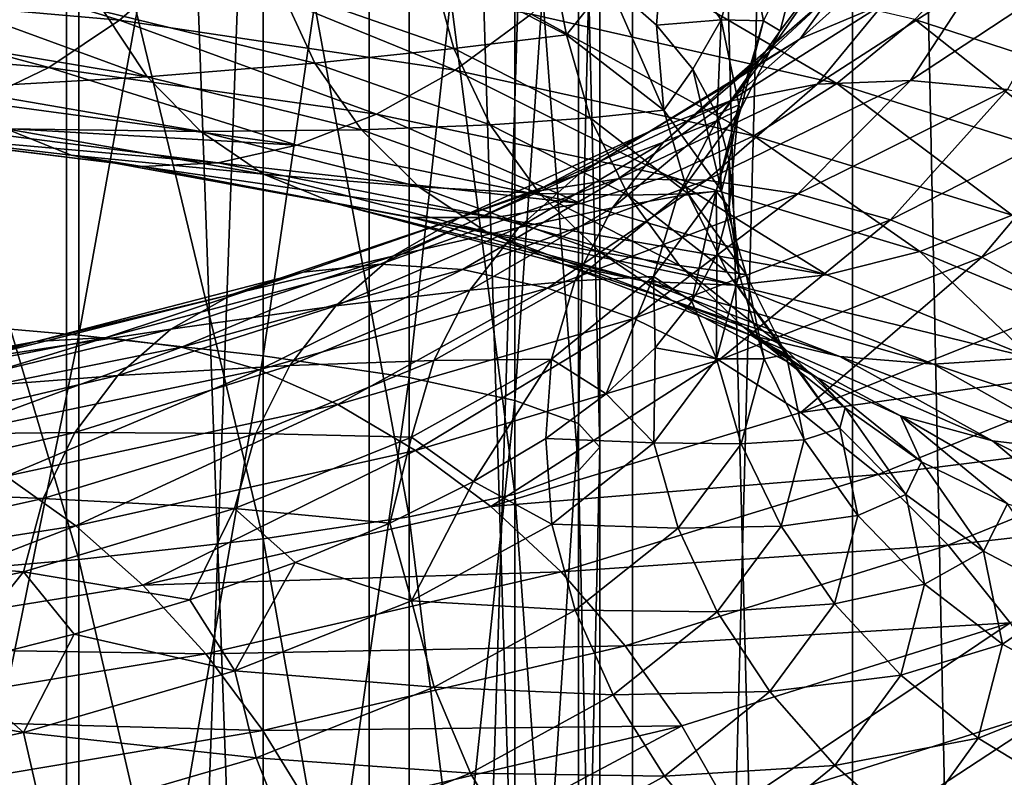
# Model space of a CAD drawing. Header units: metres. Extents: x -44 to 117, y -432 to 89.
# Tile 801 of 1056: x 10.78 to 14.55, y -110.47 to -107.58. Entities that reach past the tile are written whole.
import ezdxf

# ---------------------------------------------------------------- set-up
doc = ezdxf.new("R2010")
doc.units = ezdxf.units.M
doc.layers.add('solid_125568', color=7, linetype='CONTINUOUS')

msp = doc.modelspace()

# ---------------------------------------------------------------- linework, layer by layer
at = {"layer": 'solid_125568'}
for points in [[(10.960142, -93.5, 328.039825), (10.960155, -125.699997, 328.039856), (9.664092, -125.699997, 326.881622)], [(9.664206, -93.5, 326.881714), (10.960142, -93.5, 328.039825), (9.664092, -125.699997, 326.881622)], [(9.664222, -93.5, 351.118286), (9.664092, -125.699997, 351.118378), (10.960155, -125.699997, 349.960144)], [(10.960155, -93.5, 349.960144), (9.664222, -93.5, 351.118286), (10.960155, -125.699997, 349.960144)], [(10.960142, -93.5, 328.039825), (12.118269, -93.5, 329.335754), (10.960155, -125.699997, 328.039856)], [(12.118269, -93.5, 329.335754), (12.118388, -125.699997, 329.335907), (10.960155, -125.699997, 328.039856)], [(10.960155, -93.5, 349.960144), (10.960155, -125.699997, 349.960144), (12.118388, -125.699997, 348.664093)], [(12.118285, -93.5, 348.664215), (10.960155, -93.5, 349.960144), (12.118388, -125.699997, 348.664093)], [(12.118269, -93.5, 329.335754), (13.124176, -93.5, 330.753418), (12.118388, -125.699997, 329.335907)], [(12.118285, -93.5, 348.664215), (12.118388, -125.699997, 348.664093), (13.124225, -125.699997, 347.24649)], [(13.124198, -93.5, 347.246552), (12.118285, -93.5, 348.664215), (13.124225, -125.699997, 347.24649)], [(13.124176, -93.5, 330.753418), (13.124225, -125.699997, 330.75351), (12.118388, -125.699997, 329.335907)], [(13.124176, -93.5, 330.753418), (13.965055, -93.5, 332.274872), (13.124225, -125.699997, 330.75351)], [(13.124198, -93.5, 347.246552), (13.124225, -125.699997, 347.24649), (13.965017, -125.699997, 345.725189)], [(13.965068, -93.5, 345.725098), (13.124198, -93.5, 347.246552), (13.965017, -125.699997, 345.725189)], [(13.965055, -93.5, 332.274872), (13.965017, -125.699997, 332.274811), (13.124225, -125.699997, 330.75351)], [(13.965055, -93.5, 332.274872), (14.630192, -125.699997, 333.880676), (13.965017, -125.699997, 332.274811)], [(13.965068, -93.5, 345.725098), (13.965017, -125.699997, 345.725189), (14.630192, -125.699997, 344.119324)], [(13.965055, -93.5, 332.274872), (14.630218, -93.5, 333.880737), (14.630192, -125.699997, 333.880676)], [(14.630223, -93.5, 344.119232), (13.965068, -93.5, 345.725098), (14.630192, -125.699997, 344.119324)], [(10.163809, -108.707535, 186.496796), (10.163809, -104.513214, 186.925018), (11.007415, -104.680832, 188.102097)], [(11.007415, -108.78125, 187.683456), (10.163809, -108.707535, 186.496796), (11.007415, -104.680832, 188.102097)], [(11.007415, -108.78125, 187.683456), (11.007415, -104.680832, 188.102097), (11.712595, -104.860718, 189.36528)], [(11.712595, -108.860352, 188.95694), (11.007415, -108.78125, 187.683456), (11.712595, -104.860718, 189.36528)], [(11.712595, -108.860352, 188.95694), (11.712595, -104.860718, 189.36528), (12.270483, -105.050598, 190.6987)], [(12.270483, -108.943855, 190.301208), (11.712595, -108.860352, 188.95694), (12.270483, -105.050598, 190.6987)], [(12.270483, -108.943855, 190.301208), (12.270483, -105.050598, 190.6987), (12.674063, -105.248085, 192.085556)], [(12.674063, -109.030708, 191.699356), (12.270483, -108.943855, 190.301208), (12.674063, -105.248085, 192.085556)], [(12.674063, -109.030708, 191.699356), (12.674063, -105.248085, 192.085556), (12.918259, -105.450706, 193.508438)], [(12.918259, -109.119812, 193.133835), (12.674063, -109.030708, 191.699356), (12.918259, -105.450706, 193.508438)], [(12.918259, -109.119812, 193.133835), (12.918259, -105.450706, 193.508438), (13, -105.655907, 194.949432)], [(13, -109.21006, 194.586563), (13, -105.655907, 194.949432), (12.918259, -105.861115, 196.390442)], [(13, -109.21006, 194.586563), (12.918259, -109.119812, 193.133835), (13, -105.655907, 194.949432)], [(12.918259, -109.300301, 196.039307), (12.918259, -105.861115, 196.390442), (12.674063, -106.063736, 197.813324)], [(12.918259, -109.300301, 196.039307), (13, -109.21006, 194.586563), (12.918259, -105.861115, 196.390442)], [(12.674063, -109.389404, 197.47377), (12.674063, -106.063736, 197.813324), (12.270483, -106.261223, 199.20018)], [(12.674063, -109.389404, 197.47377), (12.918259, -109.300301, 196.039307), (12.674063, -106.063736, 197.813324)], [(12.270483, -109.476257, 198.871933), (12.270483, -106.261223, 199.20018), (11.712595, -106.451103, 200.5336)], [(12.270483, -109.476257, 198.871933), (12.674063, -109.389404, 197.47377), (12.270483, -106.261223, 199.20018)], [(11.712595, -109.559761, 200.216202), (11.712595, -106.451103, 200.5336), (11.007415, -106.630981, 201.796783)], [(11.712595, -109.559761, 200.216202), (12.270483, -109.476257, 198.871933), (11.712595, -106.451103, 200.5336)], [(11.007415, -109.638863, 201.489685), (11.007415, -106.630981, 201.796783), (10.163809, -106.798607, 202.973846)], [(11.007415, -109.638863, 201.489685), (11.712595, -109.559761, 200.216202), (11.007415, -106.630981, 201.796783)], [(10.163809, -109.712578, 202.676346), (11.007415, -109.638863, 201.489685), (10.163809, -106.798607, 202.973846)], [(14.714465, -106.97065, 938.30426), (14.474721, -107.289581, 938.262512), (15.526185, -107.638672, 936.653381)], [(9.980616, -107.2146, 942.033508), (9.752512, -107.452843, 941.79187), (11.163283, -107.578163, 940.617126)], [(11.424219, -107.35112, 940.834961), (9.980616, -107.2146, 942.033508), (11.163283, -107.578163, 940.617126)], [(13.242891, -107.263504, 929.501282), (13.21639, -107.596581, 929.637756), (13.031679, -107.433739, 930.419373)], [(13.463325, -107.576668, 928.062561), (13.21639, -107.596581, 929.637756), (13.242891, -107.263504, 929.501282)], [(13.463325, -107.576668, 928.062561), (13.242891, -107.263504, 929.501282), (13.557131, -107.248177, 927.90741)], [(13.463325, -107.576668, 928.062561), (13.557131, -107.248177, 927.90741), (13.625237, -107.580292, 926.448303)], [(13.625237, -107.580292, 926.448303), (13.557131, -107.248177, 927.90741), (13.777496, -107.272575, 926.291138)], [(13.625237, -107.580292, 926.448303), (13.777496, -107.272575, 926.291138), (13.68943, -107.619049, 924.820923)], [(13.68943, -107.619049, 924.820923), (13.777496, -107.272575, 926.291138), (13.893573, -107.343918, 924.654663)], [(12.872359, -107.633247, 931.241821), (12.354191, -107.370377, 932.614197), (12.801556, -107.277763, 931.190857)], [(13.010202, -107.296486, 939.655945), (12.737422, -107.554726, 939.503906), (13.906087, -107.819443, 938.054688)], [(12.872359, -107.633247, 931.241821), (12.801556, -107.277763, 931.190857), (13.031679, -107.433739, 930.419373)], [(14.203796, -107.575043, 938.179199), (13.010202, -107.296486, 939.655945), (13.906087, -107.819443, 938.054688)], [(13.765285, -107.648476, 921.34314), (14.183741, -107.273613, 922.831116), (14.083767, -107.515358, 921.154114)], [(13.893441, -107.467903, 923.002869), (14.183741, -107.273613, 922.831116), (13.765285, -107.648476, 921.34314)], [(14.474721, -107.289581, 938.262512), (14.203796, -107.575043, 938.179199), (15.235635, -107.90979, 936.596924)], [(15.526185, -107.638672, 936.653381), (14.474721, -107.289581, 938.262512), (15.235635, -107.90979, 936.596924)], [(13.645672, -107.699562, 923.183411), (13.893573, -107.343918, 924.654663), (13.893441, -107.467903, 923.002869)], [(13.68943, -107.619049, 924.820923), (13.893573, -107.343918, 924.654663), (13.645672, -107.699562, 923.183411)], [(11.424219, -107.35112, 940.834961), (11.163283, -107.578163, 940.617126), (12.446633, -107.768982, 939.312866)], [(12.737422, -107.554726, 939.503906), (11.424219, -107.35112, 940.834961), (12.446633, -107.768982, 939.312866)], [(12.441123, -107.686287, 932.811646), (11.77814, -107.454056, 934.137817), (12.354191, -107.370377, 932.614197)], [(12.441123, -107.686287, 932.811646), (12.354191, -107.370377, 932.614197), (12.872359, -107.633247, 931.241821)], [(11.269731, -107.794136, 935.889404), (10.171054, -107.391724, 936.820557), (11.103908, -107.544594, 935.633179)], [(11.269731, -107.794136, 935.889404), (10.322872, -107.636047, 937.092468), (10.171054, -107.391724, 936.820557)], [(14.187386, -107.808632, 919.285339), (14.805924, -107.398796, 920.819458), (14.557422, -107.842796, 919.109985)], [(14.433455, -107.432205, 920.978577), (14.805924, -107.398796, 920.819458), (14.187386, -107.808632, 919.285339)], [(9.752512, -107.452843, 941.79187), (9.516204, -107.644737, 941.515015), (10.892907, -107.758812, 940.36499)], [(11.163283, -107.578163, 940.617126), (9.752512, -107.452843, 941.79187), (10.892907, -107.758812, 940.36499)], [(11.910309, -107.741859, 934.363342), (11.103908, -107.544594, 935.633179), (11.77814, -107.454056, 934.137817)], [(11.910309, -107.741859, 934.363342), (11.77814, -107.454056, 934.137817), (12.441123, -107.686287, 932.811646)], [(13.243925, -107.921806, 929.82843), (12.872359, -107.633247, 931.241821), (13.031679, -107.433739, 930.419373)], [(13.243925, -107.921806, 929.82843), (13.031679, -107.433739, 930.419373), (13.21639, -107.596581, 929.637756)], [(13.830462, -107.822899, 919.478638), (14.433455, -107.432205, 920.978577), (14.187386, -107.808632, 919.285339)], [(14.083767, -107.515358, 921.154114), (14.433455, -107.432205, 920.978577), (13.830462, -107.822899, 919.478638)], [(13.48345, -107.826759, 921.541565), (13.893441, -107.467903, 923.002869), (13.765285, -107.648476, 921.34314)], [(13.645672, -107.699562, 923.183411), (13.893441, -107.467903, 923.002869), (13.48345, -107.826759, 921.541565)], [(13.495308, -107.887718, 919.686157), (14.083767, -107.515358, 921.154114), (13.830462, -107.822899, 919.478638)], [(13.765285, -107.648476, 921.34314), (14.083767, -107.515358, 921.154114), (13.495308, -107.887718, 919.686157)], [(11.269731, -107.794136, 935.889404), (11.103908, -107.544594, 935.633179), (11.910309, -107.741859, 934.363342)], [(12.737422, -107.554726, 939.503906), (12.446633, -107.768982, 939.312866), (13.588743, -108.019455, 937.893066)], [(13.906087, -107.819443, 938.054688), (12.737422, -107.554726, 939.503906), (13.588743, -108.019455, 937.893066)], [(11.163283, -107.578163, 940.617126), (10.892907, -107.758812, 940.36499), (12.145274, -107.936783, 939.088501)], [(12.446633, -107.768982, 939.312866), (11.163283, -107.578163, 940.617126), (12.145274, -107.936783, 939.088501)], [(13.463325, -107.576668, 928.062561), (13.355231, -107.765221, 928.847778), (13.21639, -107.596581, 929.637756)], [(13.243925, -107.921806, 929.82843), (13.21639, -107.596581, 929.637756), (13.355231, -107.765221, 928.847778)], [(13.463325, -107.576668, 928.062561), (13.447972, -107.938576, 928.051331), (13.355231, -107.765221, 928.847778)], [(13.530981, -107.901619, 926.611816), (13.447972, -107.938576, 928.051331), (13.463325, -107.576668, 928.062561)], [(13.530981, -107.901619, 926.611816), (13.463325, -107.576668, 928.062561), (13.625237, -107.580292, 926.448303)], [(13.530981, -107.901619, 926.611816), (13.625237, -107.580292, 926.448303), (13.538146, -107.916878, 924.992004)], [(13.538146, -107.916878, 924.992004), (13.625237, -107.580292, 926.448303), (13.68943, -107.619049, 924.820923)], [(14.203796, -107.575043, 938.179199), (13.906087, -107.819443, 938.054688), (14.916387, -108.139091, 936.502014)], [(15.235635, -107.90979, 936.596924), (14.203796, -107.575043, 938.179199), (14.916387, -108.139091, 936.502014)], [(10.892907, -107.758812, 940.36499), (9.516204, -107.644737, 941.515015), (10.619768, -107.890327, 940.084839)], [(10.510306, -107.838173, 937.380066), (10.322872, -107.636047, 937.092468), (11.269731, -107.794136, 935.889404)], [(12.962928, -107.95076, 931.430237), (12.441123, -107.686287, 932.811646), (12.872359, -107.633247, 931.241821)], [(12.962928, -107.95076, 931.430237), (12.872359, -107.633247, 931.241821), (13.243925, -107.921806, 929.82843)], [(13.19002, -108.003738, 919.904297), (13.765285, -107.648476, 921.34314), (13.495308, -107.887718, 919.686157)], [(13.48345, -107.826759, 921.541565), (13.765285, -107.648476, 921.34314), (13.19002, -108.003738, 919.904297)], [(13.445147, -107.962456, 923.368347), (13.68943, -107.619049, 924.820923), (13.645672, -107.699562, 923.183411)], [(13.538146, -107.916878, 924.992004), (13.68943, -107.619049, 924.820923), (13.445147, -107.962456, 923.368347)], [(12.58077, -107.978027, 933.023621), (11.910309, -107.741859, 934.363342), (12.441123, -107.686287, 932.811646)], [(12.58077, -107.978027, 933.023621), (12.441123, -107.686287, 932.811646), (12.962928, -107.95076, 931.430237)], [(13.242929, -108.044273, 921.744812), (13.645672, -107.699562, 923.183411), (13.48345, -107.826759, 921.541565)], [(13.445147, -107.962456, 923.368347), (13.645672, -107.699562, 923.183411), (13.242929, -108.044273, 921.744812)], [(10.892907, -107.758812, 940.36499), (10.619768, -107.890327, 940.084839), (11.840731, -108.055664, 938.836548)], [(12.145274, -107.936783, 939.088501), (10.892907, -107.758812, 940.36499), (11.840731, -108.055664, 938.836548)], [(12.088247, -107.997162, 934.602661), (11.269731, -107.794136, 935.889404), (11.910309, -107.741859, 934.363342)], [(12.088247, -107.997162, 934.602661), (11.910309, -107.741859, 934.363342), (12.58077, -107.978027, 933.023621)], [(11.474437, -108.003311, 936.157776), (10.510306, -107.838173, 937.380066), (11.269731, -107.794136, 935.889404)], [(11.474437, -108.003311, 936.157776), (11.269731, -107.794136, 935.889404), (12.088247, -107.997162, 934.602661)], [(12.446633, -107.768982, 939.312866), (12.145274, -107.936783, 939.088501), (13.259821, -108.172951, 937.69928)], [(13.588743, -108.019455, 937.893066), (12.446633, -107.768982, 939.312866), (13.259821, -108.172951, 937.69928)], [(13.464343, -108.229332, 928.388245), (13.243925, -107.921806, 929.82843), (13.355231, -107.765221, 928.847778)], [(13.464343, -108.229332, 928.388245), (13.355231, -107.765221, 928.847778), (13.447972, -107.938576, 928.051331)], [(12.91986, -108.166489, 920.128418), (13.48345, -107.826759, 921.541565), (13.19002, -108.003738, 919.904297)], [(13.242929, -108.044273, 921.744812), (13.48345, -107.826759, 921.541565), (12.91986, -108.166489, 920.128418)], [(13.069651, -108.184692, 918.045166), (13.830462, -107.822899, 919.478638), (13.406957, -108.188766, 917.819397)], [(13.495308, -107.887718, 919.686157), (13.830462, -107.822899, 919.478638), (13.069651, -108.184692, 918.045166)], [(13.406957, -108.188766, 917.819397), (14.187386, -107.808632, 919.285339), (13.756622, -108.241577, 917.610352)], [(13.830462, -107.822899, 919.478638), (14.187386, -107.808632, 919.285339), (13.406957, -108.188766, 917.819397)], [(13.906087, -107.819443, 938.054688), (13.588743, -108.019455, 937.893066), (14.576103, -108.323578, 936.372131)], [(14.187386, -107.808632, 919.285339), (14.557422, -107.842796, 919.109985), (13.756622, -108.241577, 917.610352)], [(14.916387, -108.139091, 936.502014), (13.906087, -107.819443, 938.054688), (14.576103, -108.323578, 936.372131)], [(10.729902, -107.992493, 937.676941), (10.510306, -107.838173, 937.380066), (11.474437, -108.003311, 936.157776)], [(13.756622, -108.241577, 917.610352), (14.557422, -107.842796, 919.109985), (14.110525, -108.340538, 917.422546)], [(14.557422, -107.842796, 919.109985), (14.931934, -107.923264, 918.956421), (14.110525, -108.340538, 917.422546)], [(11.840731, -108.055664, 938.836548), (10.619768, -107.890327, 940.084839), (10.35023, -107.969902, 939.783569)], [(12.752857, -108.231918, 918.283142), (13.495308, -107.887718, 919.686157), (13.069651, -108.184692, 918.045166)], [(13.19002, -108.003738, 919.904297), (13.495308, -107.887718, 919.686157), (12.752857, -108.231918, 918.283142)], [(13.444516, -108.231003, 925.163818), (13.493684, -108.294151, 926.450928), (13.530981, -107.901619, 926.611816)], [(13.444516, -108.231003, 925.163818), (13.530981, -107.901619, 926.611816), (13.538146, -107.916878, 924.992004)], [(13.530981, -107.901619, 926.611816), (13.494222, -108.115356, 927.251282), (13.447972, -107.938576, 928.051331)], [(13.530981, -107.901619, 926.611816), (13.493684, -108.294151, 926.450928), (13.494222, -108.115356, 927.251282)], [(12.145274, -107.936783, 939.088501), (11.840731, -108.055664, 938.836548), (12.927327, -108.277748, 937.478333)], [(13.259821, -108.172951, 937.69928), (12.145274, -107.936783, 939.088501), (12.927327, -108.277748, 937.478333)], [(13.10847, -108.246704, 931.627991), (12.58077, -107.978027, 933.023621), (12.962928, -107.95076, 931.430237)], [(13.337098, -108.241035, 930.007507), (12.962928, -107.95076, 931.430237), (13.243925, -107.921806, 929.82843)], [(13.10847, -108.246704, 931.627991), (12.962928, -107.95076, 931.430237), (13.337098, -108.241035, 930.007507)], [(13.337098, -108.241035, 930.007507), (13.243925, -107.921806, 929.82843), (13.464343, -108.229332, 928.388245)], [(13.296566, -108.250465, 923.55304), (13.538146, -107.916878, 924.992004), (13.445147, -107.962456, 923.368347)], [(13.444516, -108.231003, 925.163818), (13.538146, -107.916878, 924.992004), (13.296566, -108.250465, 923.55304)], [(13.464343, -108.229332, 928.388245), (13.447972, -107.938576, 928.051331), (13.494222, -108.115356, 927.251282)], [(14.110525, -108.340538, 917.422546), (14.931934, -107.923264, 918.956421), (14.460405, -108.483101, 917.260315)], [(14.931934, -107.923264, 918.956421), (15.302177, -108.047974, 918.828186), (14.460405, -108.483101, 917.260315)], [(10.977999, -108.093369, 937.977112), (9.846286, -107.962006, 939.145447), (10.729902, -107.992493, 937.676941)], [(11.250246, -108.13652, 938.274536), (9.846286, -107.962006, 939.145447), (10.977999, -108.093369, 937.977112)], [(11.250246, -108.13652, 938.274536), (10.090379, -107.994736, 939.468079), (9.846286, -107.962006, 939.145447)], [(11.540103, -108.1231, 938.56311), (10.35023, -107.969902, 939.783569), (10.090379, -107.994736, 939.468079)], [(11.840731, -108.055664, 938.836548), (10.35023, -107.969902, 939.783569), (11.540103, -108.1231, 938.56311)], [(12.768793, -108.239555, 933.244934), (12.088247, -107.997162, 934.602661), (12.58077, -107.978027, 933.023621)], [(12.768793, -108.239555, 933.244934), (12.58077, -107.978027, 933.023621), (13.10847, -108.246704, 931.627991)], [(13.048297, -108.295143, 921.947876), (13.445147, -107.962456, 923.368347), (13.242929, -108.044273, 921.744812)], [(13.296566, -108.250465, 923.55304), (13.445147, -107.962456, 923.368347), (13.048297, -108.295143, 921.947876)], [(11.540103, -108.1231, 938.56311), (10.090379, -107.994736, 939.468079), (11.250246, -108.13652, 938.274536)], [(11.714231, -108.166367, 936.43219), (10.729902, -107.992493, 937.676941), (11.474437, -108.003311, 936.157776)], [(10.977999, -108.093369, 937.977112), (10.729902, -107.992493, 937.676941), (11.714231, -108.166367, 936.43219)], [(12.307894, -108.214081, 934.85022), (11.474437, -108.003311, 936.157776), (12.088247, -107.997162, 934.602661)], [(11.714231, -108.166367, 936.43219), (11.474437, -108.003311, 936.157776), (12.307894, -108.214081, 934.85022)], [(12.307894, -108.214081, 934.85022), (12.088247, -107.997162, 934.602661), (12.768793, -108.239555, 933.244934)], [(12.464249, -108.331558, 918.528931), (13.19002, -108.003738, 919.904297), (12.752857, -108.231918, 918.283142)], [(12.91986, -108.166489, 920.128418), (13.19002, -108.003738, 919.904297), (12.464249, -108.331558, 918.528931)], [(13.588743, -108.019455, 937.893066), (13.259821, -108.172951, 937.69928), (14.223363, -108.461449, 936.211365)], [(14.576103, -108.323578, 936.372131), (13.588743, -108.019455, 937.893066), (14.223363, -108.461449, 936.211365)], [(12.927327, -108.277748, 937.478333), (11.840731, -108.055664, 938.836548), (11.540103, -108.1231, 938.56311)], [(12.689328, -108.370262, 920.353394), (13.242929, -108.044273, 921.744812), (12.91986, -108.166489, 920.128418)], [(13.048297, -108.295143, 921.947876), (13.242929, -108.044273, 921.744812), (12.689328, -108.370262, 920.353394)], [(14.460405, -108.483101, 917.260315), (15.302177, -108.047974, 918.828186), (14.797834, -108.666817, 917.127747)], [(11.985138, -108.277519, 936.70697), (10.977999, -108.093369, 937.977112), (11.714231, -108.166367, 936.43219)], [(12.282449, -108.332314, 936.976563), (10.977999, -108.093369, 937.977112), (11.985138, -108.277519, 936.70697)], [(12.282449, -108.332314, 936.976563), (11.250246, -108.13652, 938.274536), (10.977999, -108.093369, 937.977112)], [(12.599023, -108.331635, 937.235535), (11.540103, -108.1231, 938.56311), (11.250246, -108.13652, 938.274536)], [(12.599023, -108.331635, 937.235535), (11.250246, -108.13652, 938.274536), (12.282449, -108.332314, 936.976563)], [(12.927327, -108.277748, 937.478333), (11.540103, -108.1231, 938.56311), (12.599023, -108.331635, 937.235535)], [(13.531974, -108.548592, 926.935974), (13.464343, -108.229332, 928.388245), (13.494222, -108.115356, 927.251282)], [(13.531974, -108.548592, 926.935974), (13.494222, -108.115356, 927.251282), (13.493684, -108.294151, 926.450928)], [(12.565156, -108.386711, 935.100281), (11.714231, -108.166367, 936.43219), (12.307894, -108.214081, 934.85022)], [(11.985138, -108.277519, 936.70697), (11.714231, -108.166367, 936.43219), (12.565156, -108.386711, 935.100281)], [(12.208847, -108.479401, 918.777405), (12.91986, -108.166489, 920.128418), (12.464249, -108.331558, 918.528931)], [(12.689328, -108.370262, 920.353394), (12.91986, -108.166489, 920.128418), (12.208847, -108.479401, 918.777405)], [(13.259821, -108.172951, 937.69928), (12.927327, -108.277748, 937.478333), (13.866707, -108.550865, 936.023865)], [(14.223363, -108.461449, 936.211365), (13.259821, -108.172951, 937.69928), (13.866707, -108.550865, 936.023865)], [(12.160535, -108.509697, 916.692139), (13.069651, -108.184692, 918.045166), (12.474395, -108.53112, 916.435974)], [(12.752857, -108.231918, 918.283142), (13.069651, -108.184692, 918.045166), (12.160535, -108.509697, 916.692139)], [(13.000874, -108.464821, 933.470276), (12.307894, -108.214081, 934.85022), (12.768793, -108.239555, 933.244934)], [(12.565156, -108.386711, 935.100281), (12.307894, -108.214081, 934.85022), (13.000874, -108.464821, 933.470276)], [(13.069651, -108.184692, 918.045166), (13.406957, -108.188766, 917.819397), (12.474395, -108.53112, 916.435974)], [(12.474395, -108.53112, 916.435974), (13.406957, -108.188766, 917.819397), (12.799724, -108.601563, 916.195313)], [(13.406957, -108.188766, 917.819397), (13.756622, -108.241577, 917.610352), (12.799724, -108.601563, 916.195313)], [(11.865696, -108.540298, 916.958618), (12.752857, -108.231918, 918.283142), (12.160535, -108.509697, 916.692139)], [(12.464249, -108.331558, 918.528931), (12.752857, -108.231918, 918.283142), (11.865696, -108.540298, 916.958618)], [(13.304443, -108.514847, 931.830383), (12.768793, -108.239555, 933.244934), (13.10847, -108.246704, 931.627991)], [(13.000874, -108.464821, 933.470276), (12.768793, -108.239555, 933.244934), (13.304443, -108.514847, 931.830383)], [(12.799724, -108.601563, 916.195313), (13.756622, -108.241577, 917.610352), (13.129, -108.717995, 915.975464)], [(12.904104, -108.573502, 922.145935), (13.296566, -108.250465, 923.55304), (13.048297, -108.295143, 921.947876)], [(13.20463, -108.557449, 923.733093), (13.296566, -108.250465, 923.55304), (12.904104, -108.573502, 922.145935)], [(13.486877, -108.541389, 930.190552), (13.10847, -108.246704, 931.627991), (13.337098, -108.241035, 930.007507)], [(13.304443, -108.514847, 931.830383), (13.10847, -108.246704, 931.627991), (13.486877, -108.541389, 930.190552)], [(13.756622, -108.241577, 917.610352), (14.110525, -108.340538, 917.422546), (13.129, -108.717995, 915.975464)], [(13.20463, -108.557449, 923.733093), (13.351826, -108.652878, 924.85907), (13.444516, -108.231003, 925.163818)], [(13.20463, -108.557449, 923.733093), (13.444516, -108.231003, 925.163818), (13.296566, -108.250465, 923.55304)], [(13.559058, -108.550346, 928.557739), (13.337098, -108.241035, 930.007507), (13.464343, -108.229332, 928.388245)], [(13.486877, -108.541389, 930.190552), (13.337098, -108.241035, 930.007507), (13.559058, -108.550346, 928.557739)], [(13.444516, -108.231003, 925.163818), (13.351826, -108.652878, 924.85907), (13.446207, -108.473679, 925.652954)], [(13.444516, -108.231003, 925.163818), (13.446207, -108.473679, 925.652954), (13.493684, -108.294151, 926.450928)], [(13.559058, -108.550346, 928.557739), (13.464343, -108.229332, 928.388245), (13.531974, -108.548592, 926.935974)], [(12.855788, -108.509125, 935.347656), (11.985138, -108.277519, 936.70697), (12.565156, -108.386711, 935.100281)], [(13.174778, -108.576668, 935.587158), (11.985138, -108.277519, 936.70697), (12.855788, -108.509125, 935.347656)], [(13.174778, -108.576668, 935.587158), (12.282449, -108.332314, 936.976563), (11.985138, -108.277519, 936.70697)], [(13.866707, -108.550865, 936.023865), (12.927327, -108.277748, 937.478333), (12.599023, -108.331635, 937.235535)], [(12.502806, -108.609459, 920.574036), (13.048297, -108.295143, 921.947876), (12.689328, -108.370262, 920.353394)], [(12.904104, -108.573502, 922.145935), (13.048297, -108.295143, 921.947876), (12.502806, -108.609459, 920.574036)], [(13.531974, -108.548592, 926.935974), (13.493684, -108.294151, 926.450928), (13.446207, -108.473679, 925.652954)], [(14.576103, -108.323578, 936.372131), (14.223363, -108.461449, 936.211365), (15.024561, -108.795799, 934.639709)], [(11.597043, -108.624435, 917.230286), (12.464249, -108.331558, 918.528931), (11.865696, -108.540298, 916.958618)], [(12.208847, -108.479401, 918.777405), (12.464249, -108.331558, 918.528931), (11.597043, -108.624435, 917.230286)], [(13.514463, -108.589928, 935.814148), (12.599023, -108.331635, 937.235535), (12.282449, -108.332314, 936.976563)], [(13.514463, -108.589928, 935.814148), (12.282449, -108.332314, 936.976563), (13.174778, -108.576668, 935.587158)], [(13.866707, -108.550865, 936.023865), (12.599023, -108.331635, 937.235535), (13.514463, -108.589928, 935.814148)], [(13.129, -108.717995, 915.975464), (14.110525, -108.340538, 917.422546), (13.454546, -108.877449, 915.781494)], [(14.110525, -108.340538, 917.422546), (14.460405, -108.483101, 917.260315), (13.454546, -108.877449, 915.781494)], [(11.990934, -108.670013, 919.023132), (12.689328, -108.370262, 920.353394), (12.208847, -108.479401, 918.777405)], [(12.502806, -108.609459, 920.574036), (12.689328, -108.370262, 920.353394), (11.990934, -108.670013, 919.023132)], [(13.272667, -108.647781, 933.694519), (12.565156, -108.386711, 935.100281), (13.000874, -108.464821, 933.470276)], [(12.855788, -108.509125, 935.347656), (12.565156, -108.386711, 935.100281), (13.272667, -108.647781, 933.694519)], [(13.546322, -108.748985, 932.032471), (13.000874, -108.464821, 933.470276), (13.304443, -108.514847, 931.830383)], [(13.272667, -108.647781, 933.694519), (13.000874, -108.464821, 933.470276), (13.546322, -108.748985, 932.032471)], [(13.445473, -108.872299, 925.486511), (13.446207, -108.473679, 925.652954), (13.351826, -108.652878, 924.85907)], [(13.445473, -108.872299, 925.486511), (13.531974, -108.548592, 926.935974), (13.446207, -108.473679, 925.652954)], [(14.223363, -108.461449, 936.211365), (13.866707, -108.550865, 936.023865), (14.647812, -108.86869, 934.487732)], [(15.024561, -108.795799, 934.639709), (14.223363, -108.461449, 936.211365), (14.647812, -108.86869, 934.487732)], [(11.112882, -108.790085, 915.433289), (12.160535, -108.509697, 916.692139), (11.399721, -108.827644, 915.14917)], [(11.865696, -108.540298, 916.958618), (12.160535, -108.509697, 916.692139), (11.112882, -108.790085, 915.433289)], [(11.359299, -108.758179, 917.501648), (12.208847, -108.479401, 918.777405), (11.597043, -108.624435, 917.230286)], [(11.990934, -108.670013, 919.023132), (12.208847, -108.479401, 918.777405), (11.359299, -108.758179, 917.501648)], [(12.160535, -108.509697, 916.692139), (12.474395, -108.53112, 916.435974), (11.399721, -108.827644, 915.14917)], [(13.579707, -108.78231, 933.912659), (12.855788, -108.509125, 935.347656), (13.272667, -108.647781, 933.694519)], [(13.916733, -108.863571, 934.120178), (12.855788, -108.509125, 935.347656), (13.579707, -108.78231, 933.912659)], [(13.916733, -108.863571, 934.120178), (13.174778, -108.576668, 935.587158), (12.855788, -108.509125, 935.347656)], [(13.688569, -108.816475, 930.373352), (13.304443, -108.514847, 931.830383), (13.486877, -108.541389, 930.190552)], [(13.546322, -108.748985, 932.032471), (13.304443, -108.514847, 931.830383), (13.688569, -108.816475, 930.373352)], [(13.454546, -108.877449, 915.781494), (14.460405, -108.483101, 917.260315), (13.768489, -109.077003, 915.618164)], [(14.460405, -108.483101, 917.260315), (14.797834, -108.666817, 917.127747), (13.768489, -109.077003, 915.618164)], [(10.843357, -108.805206, 915.725952), (11.865696, -108.540298, 916.958618), (11.112882, -108.790085, 915.433289)], [(11.597043, -108.624435, 917.230286), (11.865696, -108.540298, 916.958618), (10.843357, -108.805206, 915.725952)], [(11.399721, -108.827644, 915.14917), (12.474395, -108.53112, 916.435974), (11.697006, -108.91449, 914.879456)], [(12.474395, -108.53112, 916.435974), (12.799724, -108.601563, 916.195313), (11.697006, -108.91449, 914.879456)], [(13.627157, -108.871452, 927.095825), (13.531974, -108.548592, 926.935974), (13.445473, -108.872299, 925.486511)], [(13.711365, -108.855286, 928.725769), (13.486877, -108.541389, 930.190552), (13.559058, -108.550346, 928.557739)], [(13.688569, -108.816475, 930.373352), (13.486877, -108.541389, 930.190552), (13.711365, -108.855286, 928.725769)], [(14.647812, -108.86869, 934.487732), (13.866707, -108.550865, 936.023865), (13.514463, -108.589928, 935.814148)], [(13.627157, -108.871452, 927.095825), (13.559058, -108.550346, 928.557739), (13.531974, -108.548592, 926.935974)], [(13.711365, -108.855286, 928.725769), (13.559058, -108.550346, 928.557739), (13.627157, -108.871452, 927.095825)], [(12.364645, -108.878456, 920.784912), (12.904104, -108.573502, 922.145935), (12.502806, -108.609459, 920.574036)], [(12.814905, -108.873489, 922.333984), (12.904104, -108.573502, 922.145935), (12.364645, -108.878456, 920.784912)], [(12.814905, -108.873489, 922.333984), (13.024278, -109.005554, 923.291992), (13.20463, -108.557449, 923.733093)], [(12.814905, -108.873489, 922.333984), (13.20463, -108.557449, 923.733093), (12.904104, -108.573502, 922.145935)], [(13.20463, -108.557449, 923.733093), (13.024278, -109.005554, 923.291992), (13.210963, -108.830635, 924.071106)], [(14.275651, -108.891823, 934.313232), (13.174778, -108.576668, 935.587158), (13.916733, -108.863571, 934.120178)], [(14.275651, -108.891823, 934.313232), (13.514463, -108.589928, 935.814148), (13.174778, -108.576668, 935.587158)], [(13.20463, -108.557449, 923.733093), (13.210963, -108.830635, 924.071106), (13.351826, -108.652878, 924.85907)], [(14.647812, -108.86869, 934.487732), (13.514463, -108.589928, 935.814148), (14.275651, -108.891823, 934.313232)], [(10.59772, -108.874916, 916.021545), (11.597043, -108.624435, 917.230286), (10.843357, -108.805206, 915.725952)], [(11.359299, -108.758179, 917.501648), (11.597043, -108.624435, 917.230286), (10.59772, -108.874916, 916.021545)], [(11.697006, -108.91449, 914.879456), (12.799724, -108.601563, 916.195313), (11.997905, -109.04718, 914.630127)], [(11.814651, -108.898018, 919.260437), (12.502806, -108.609459, 920.574036), (11.990934, -108.670013, 919.023132)], [(12.364645, -108.878456, 920.784912), (12.502806, -108.609459, 920.574036), (11.814651, -108.898018, 919.260437)], [(12.799724, -108.601563, 916.195313), (13.129, -108.717995, 915.975464), (11.997905, -109.04718, 914.630127)], [(13.445473, -108.872299, 925.486511), (13.351826, -108.652878, 924.85907), (13.210963, -108.830635, 924.071106)], [(13.829562, -108.942879, 932.229553), (13.272667, -108.647781, 933.694519), (13.546322, -108.748985, 932.032471)], [(13.579707, -108.78231, 933.912659), (13.272667, -108.647781, 933.694519), (13.829562, -108.942879, 932.229553)], [(11.15648, -108.936333, 917.766785), (11.990934, -108.670013, 919.023132), (11.359299, -108.758179, 917.501648)], [(11.814651, -108.898018, 919.260437), (11.990934, -108.670013, 919.023132), (11.15648, -108.936333, 917.766785)], [(13.768489, -109.077003, 915.618164), (14.797834, -108.666817, 917.127747), (15.114355, -108.889244, 917.02887)], [(10.163809, -112.922607, 186.402649), (10.163809, -108.707535, 186.496796), (11.007415, -108.78125, 187.683456)], [(11.997905, -109.04718, 914.630127), (13.129, -108.717995, 915.975464), (12.295409, -109.222336, 914.40686)], [(13.129, -108.717995, 915.975464), (13.454546, -108.877449, 915.781494), (12.295409, -109.222336, 914.40686)], [(10.380341, -108.995544, 916.313965), (11.359299, -108.758179, 917.501648), (10.59772, -108.874916, 916.021545)], [(11.15648, -108.936333, 917.766785), (11.359299, -108.758179, 917.501648), (10.380341, -108.995544, 916.313965)], [(13.937492, -109.059891, 930.551392), (13.546322, -108.748985, 932.032471), (13.688569, -108.816475, 930.373352)], [(13.829562, -108.942879, 932.229553), (13.546322, -108.748985, 932.032471), (13.937492, -109.059891, 930.551392)], [(9.69729, -109.019684, 914.597229), (10.843357, -108.805206, 915.725952), (9.938425, -109.018692, 914.280884)], [(10.59772, -108.874916, 916.021545), (10.843357, -108.805206, 915.725952), (9.69729, -109.019684, 914.597229)], [(9.938425, -109.018692, 914.280884), (11.112882, -108.790085, 915.433289), (10.194971, -109.070992, 913.971497)], [(10.843357, -108.805206, 915.725952), (11.112882, -108.790085, 915.433289), (9.938425, -109.018692, 914.280884)], [(11.007415, -112.901947, 187.591415), (10.163809, -112.922607, 186.402649), (11.007415, -108.78125, 187.683456)], [(11.112882, -108.790085, 915.433289), (11.399721, -108.827644, 915.14917), (10.194971, -109.070992, 913.971497)], [(11.007415, -112.901947, 187.591415), (11.007415, -108.78125, 187.683456), (11.712595, -108.860352, 188.95694)], [(14.149527, -109.090256, 932.417175), (13.579707, -108.78231, 933.912659), (13.829562, -108.942879, 932.229553)], [(14.500764, -109.186043, 932.591187), (13.579707, -108.78231, 933.912659), (14.149527, -109.090256, 932.417175)], [(14.500764, -109.186043, 932.591187), (13.916733, -108.863571, 934.120178), (13.579707, -108.78231, 933.912659)], [(13.916472, -109.13755, 928.888489), (13.688569, -108.816475, 930.373352), (13.711365, -108.855286, 928.725769)], [(13.937492, -109.059891, 930.551392), (13.688569, -108.816475, 930.373352), (13.916472, -109.13755, 928.888489)], [(10.194971, -109.070992, 913.971497), (11.399721, -108.827644, 915.14917), (10.460819, -109.172806, 913.675598)], [(11.399721, -108.827644, 915.14917), (11.697006, -108.91449, 914.879456), (10.460819, -109.172806, 913.675598)], [(13.20554, -109.19313, 924.05426), (13.210963, -108.830635, 924.071106), (13.024278, -109.005554, 923.291992)], [(13.20554, -109.19313, 924.05426), (13.445473, -108.872299, 925.486511), (13.210963, -108.830635, 924.071106)], [(11.712595, -112.879784, 188.867157), (11.007415, -112.901947, 187.591415), (11.712595, -108.860352, 188.95694)], [(11.684097, -109.158043, 919.483521), (12.364645, -108.878456, 920.784912), (11.814651, -108.898018, 919.260437)], [(12.279199, -109.171646, 920.980652), (12.364645, -108.878456, 920.784912), (11.684097, -109.158043, 919.483521)], [(11.712595, -112.879784, 188.867157), (11.712595, -108.860352, 188.95694), (12.270483, -108.943855, 190.301208)], [(12.279199, -109.171646, 920.980652), (12.516825, -109.341347, 921.772583), (12.814905, -108.873489, 922.333984)], [(12.279199, -109.171646, 920.980652), (12.814905, -108.873489, 922.333984), (12.364645, -108.878456, 920.784912)], [(12.295409, -109.222336, 914.40686), (13.454546, -108.877449, 915.781494), (12.582288, -109.43663, 914.21521)], [(12.814905, -108.873489, 922.333984), (12.516825, -109.341347, 921.772583), (12.792656, -109.176201, 922.525085)], [(13.454546, -108.877449, 915.781494), (13.768489, -109.077003, 915.618164), (12.582288, -109.43663, 914.21521)], [(12.814905, -108.873489, 922.333984), (12.792656, -109.176201, 922.525085), (13.024278, -109.005554, 923.291992)], [(13.540039, -109.197044, 925.636597), (13.445473, -108.872299, 925.486511), (13.20554, -109.19313, 924.05426)], [(13.540039, -109.197044, 925.636597), (13.627157, -108.871452, 927.095825), (13.445473, -108.872299, 925.486511)], [(13.780262, -109.181084, 927.248657), (13.627157, -108.871452, 927.095825), (13.540039, -109.197044, 925.636597)], [(13.780262, -109.181084, 927.248657), (13.711365, -108.855286, 928.725769), (13.627157, -108.871452, 927.095825)], [(13.916472, -109.13755, 928.888489), (13.711365, -108.855286, 928.725769), (13.780262, -109.181084, 927.248657)], [(13.768489, -109.077003, 915.618164), (15.114355, -108.889244, 917.02887), (14.062917, -109.313782, 915.490234)], [(14.874841, -109.230171, 932.748657), (13.916733, -108.863571, 934.120178), (14.500764, -109.186043, 932.591187)], [(14.874841, -109.230171, 932.748657), (14.275651, -108.891823, 934.313232), (13.916733, -108.863571, 934.120178)], [(14.062917, -109.313782, 915.490234), (15.114355, -108.889244, 917.02887), (15.402418, -109.147041, 916.967102)], [(15.262696, -109.2239, 932.886292), (14.647812, -108.86869, 934.487732), (14.275651, -108.891823, 934.313232)], [(10.460819, -109.172806, 913.675598), (11.697006, -108.91449, 914.879456), (10.729907, -109.320335, 913.399658)], [(11.697006, -108.91449, 914.879456), (11.997905, -109.04718, 914.630127), (10.729907, -109.320335, 913.399658)], [(10.992435, -109.153763, 918.019714), (11.814651, -108.898018, 919.260437), (11.15648, -108.936333, 917.766785)], [(11.684097, -109.158043, 919.483521), (11.814651, -108.898018, 919.260437), (10.992435, -109.153763, 918.019714)], [(15.262696, -109.2239, 932.886292), (14.275651, -108.891823, 934.313232), (14.874841, -109.230171, 932.748657)], [(10.194925, -109.162109, 916.597046), (11.15648, -108.936333, 917.766785), (10.380341, -108.995544, 916.313965)], [(10.992435, -109.153763, 918.019714), (11.15648, -108.936333, 917.766785), (10.194925, -109.162109, 916.597046)], [(12.270483, -112.856384, 190.213806), (11.712595, -112.879784, 188.867157), (12.270483, -108.943855, 190.301208)], [(12.270483, -112.856384, 190.213806), (12.270483, -108.943855, 190.301208), (12.674063, -109.030708, 191.699356)], [(14.228953, -109.265236, 930.720459), (13.829562, -108.942879, 932.229553), (13.937492, -109.059891, 930.551392)], [(14.149527, -109.090256, 932.417175), (13.829562, -108.942879, 932.229553), (14.228953, -109.265236, 930.720459)], [(12.674063, -112.832047, 191.614456), (12.270483, -112.856384, 190.213806), (12.674063, -109.030708, 191.699356)], [(12.674063, -112.832047, 191.614456), (12.674063, -109.030708, 191.699356), (12.918259, -109.119812, 193.133835)], [(13.20554, -109.19313, 924.05426), (13.024278, -109.005554, 923.291992), (12.792656, -109.176201, 922.525085)], [(10.729907, -109.320335, 913.399658), (11.997905, -109.04718, 914.630127), (10.995975, -109.509834, 913.150024)], [(11.997905, -109.04718, 914.630127), (12.295409, -109.222336, 914.40686), (10.995975, -109.509834, 913.150024)], [(12.582288, -109.43663, 914.21521), (13.768489, -109.077003, 915.618164), (14.062917, -109.313782, 915.490234)], [(14.169599, -109.390564, 929.041992), (13.937492, -109.059891, 930.551392), (13.916472, -109.13755, 928.888489)], [(14.228953, -109.265236, 930.720459), (13.937492, -109.059891, 930.551392), (14.169599, -109.390564, 929.041992)], [(14.558197, -109.426041, 930.876404), (14.149527, -109.090256, 932.417175), (14.228953, -109.265236, 930.720459)], [(14.919645, -109.537003, 931.015808), (14.149527, -109.090256, 932.417175), (14.558197, -109.426041, 930.876404)], [(14.919645, -109.537003, 931.015808), (14.500764, -109.186043, 932.591187), (14.149527, -109.090256, 932.417175)], [(10.044989, -109.36969, 916.86438), (10.992435, -109.153763, 918.019714), (10.194925, -109.162109, 916.597046)], [(10.870971, -109.405312, 918.254211), (10.992435, -109.153763, 918.019714), (10.044989, -109.36969, 916.86438)], [(10.870971, -109.405312, 918.254211), (11.684097, -109.158043, 919.483521), (10.992435, -109.153763, 918.019714)], [(12.918259, -112.807076, 193.051468), (12.674063, -112.832047, 191.614456), (12.918259, -109.119812, 193.133835)], [(12.918259, -112.807076, 193.051468), (12.918259, -109.119812, 193.133835), (13, -109.21006, 194.586563)], [(13.986459, -109.47068, 927.391174), (13.916472, -109.13755, 928.888489), (13.780262, -109.181084, 927.248657)], [(14.169599, -109.390564, 929.041992), (13.916472, -109.13755, 928.888489), (13.986459, -109.47068, 927.391174)], [(14.062917, -109.313782, 915.490234), (15.402418, -109.147041, 916.967102), (14.330818, -109.584038, 915.401855)], [(14.330818, -109.584038, 915.401855), (15.402418, -109.147041, 916.967102), (15.657412, -109.433525, 916.942688)], [(11.603379, -109.444725, 919.686584), (11.684097, -109.158043, 919.483521), (10.870971, -109.405312, 918.254211)], [(11.603379, -109.444725, 919.686584), (12.279199, -109.171646, 920.980652), (11.684097, -109.158043, 919.483521)], [(11.603379, -109.444725, 919.686584), (12.197267, -109.499931, 921.036133), (12.279199, -109.171646, 920.980652)], [(12.279199, -109.171646, 920.980652), (12.197267, -109.499931, 921.036133), (12.516825, -109.341347, 921.772583)], [(12.815759, -109.503677, 922.653687), (12.792656, -109.176201, 922.525085), (12.516825, -109.341347, 921.772583)], [(12.815759, -109.503677, 922.653687), (13.20554, -109.19313, 924.05426), (12.792656, -109.176201, 922.525085)], [(13.6922, -109.511414, 925.774292), (13.780262, -109.181084, 927.248657), (13.540039, -109.197044, 925.636597)], [(13.986459, -109.47068, 927.391174), (13.780262, -109.181084, 927.248657), (13.6922, -109.511414, 925.774292)], [(15.304622, -109.597717, 931.136475), (14.500764, -109.186043, 932.591187), (14.919645, -109.537003, 931.015808)], [(15.304622, -109.597717, 931.136475), (14.874841, -109.230171, 932.748657), (14.500764, -109.186043, 932.591187)], [(10.995975, -109.509834, 913.150024), (12.295409, -109.222336, 914.40686), (11.252517, -109.737579, 912.932861)], [(12.295409, -109.222336, 914.40686), (12.582288, -109.43663, 914.21521), (11.252517, -109.737579, 912.932861)], [(13.29841, -109.519768, 924.194885), (13.20554, -109.19313, 924.05426), (12.815759, -109.503677, 922.653687)], [(13, -112.781792, 194.50679), (13, -109.21006, 194.586563), (12.918259, -109.300301, 196.039307)], [(13, -112.781792, 194.50679), (12.918259, -112.807076, 193.051468), (13, -109.21006, 194.586563)], [(13.29841, -109.519768, 924.194885), (13.540039, -109.197044, 925.636597), (13.20554, -109.19313, 924.05426)], [(13.6922, -109.511414, 925.774292), (13.540039, -109.197044, 925.636597), (13.29841, -109.519768, 924.194885)], [(14.465953, -109.607735, 929.182373), (14.228953, -109.265236, 930.720459), (14.169599, -109.390564, 929.041992)], [(14.558197, -109.426041, 930.876404), (14.228953, -109.265236, 930.720459), (14.465953, -109.607735, 929.182373)], [(12.918259, -112.7565, 195.962112), (12.918259, -109.300301, 196.039307), (12.674063, -109.389404, 197.47377)], [(12.918259, -112.7565, 195.962112), (13, -112.781792, 194.50679), (12.918259, -109.300301, 196.039307)], [(10.729907, -109.320335, 913.399658), (10.995975, -109.509834, 913.150024), (9.571767, -109.73288, 912.022461)], [(12.279986, -109.796532, 921.299011), (12.516825, -109.341347, 921.772583), (12.197267, -109.499931, 921.036133)], [(12.279986, -109.796532, 921.299011), (12.815759, -109.503677, 922.653687), (12.516825, -109.341347, 921.772583)], [(12.582288, -109.43663, 914.21521), (14.062917, -109.313782, 915.490234), (12.851268, -109.686745, 914.060608)], [(12.851268, -109.686745, 914.060608), (14.062917, -109.313782, 915.490234), (14.330818, -109.584038, 915.401855)], [(9.933997, -109.61335, 917.109436), (10.870971, -109.405312, 918.254211), (10.044989, -109.36969, 916.86438)], [(10.795896, -109.685844, 918.464233), (10.870971, -109.405312, 918.254211), (9.933997, -109.61335, 917.109436)], [(10.795896, -109.685844, 918.464233), (11.603379, -109.444725, 919.686584), (10.870971, -109.405312, 918.254211)], [(12.674063, -112.731529, 197.399124), (12.674063, -109.389404, 197.47377), (12.270483, -109.476257, 198.871933)], [(12.674063, -112.731529, 197.399124), (12.918259, -112.7565, 195.962112), (12.674063, -109.389404, 197.47377)], [(14.240913, -109.73349, 927.519836), (14.169599, -109.390564, 929.041992), (13.986459, -109.47068, 927.391174)], [(14.465953, -109.607735, 929.182373), (14.169599, -109.390564, 929.041992), (14.240913, -109.73349, 927.519836)], [(10.795896, -109.685844, 918.464233), (11.431875, -109.792809, 919.619568), (11.603379, -109.444725, 919.686584)], [(11.252517, -109.737579, 912.932861), (12.582288, -109.43663, 914.21521), (12.851268, -109.686745, 914.060608)], [(11.603379, -109.444725, 919.686584), (11.431875, -109.792809, 919.619568), (11.835052, -109.650841, 920.317566)], [(11.603379, -109.444725, 919.686584), (11.835052, -109.650841, 920.317566), (12.197267, -109.499931, 921.036133)], [(14.330818, -109.584038, 915.401855), (15.657412, -109.433525, 916.942688), (14.567956, -109.880943, 915.353699)], [(14.800718, -109.782387, 929.30603), (14.558197, -109.426041, 930.876404), (14.465953, -109.607735, 929.182373)], [(12.270483, -112.707191, 198.799774), (12.270483, -109.476257, 198.871933), (11.712595, -109.559761, 200.216202)], [(12.270483, -112.707191, 198.799774), (12.674063, -112.731529, 197.399124), (12.270483, -109.476257, 198.871933)], [(13.897135, -109.808426, 925.896606), (13.986459, -109.47068, 927.391174), (13.6922, -109.511414, 925.774292)], [(14.240913, -109.73349, 927.519836), (13.986459, -109.47068, 927.391174), (13.897135, -109.808426, 925.896606)], [(9.571767, -109.73288, 912.022461), (10.995975, -109.509834, 913.150024), (9.79506, -109.972633, 911.782898)], [(10.995975, -109.509834, 913.150024), (11.252517, -109.737579, 912.932861), (9.79506, -109.972633, 911.782898)], [(12.279986, -109.796532, 921.299011), (12.197267, -109.499931, 921.036133), (11.835052, -109.650841, 920.317566)], [(12.90588, -109.832191, 922.785034), (12.815759, -109.503677, 922.653687), (12.279986, -109.796532, 921.299011)], [(12.90588, -109.832191, 922.785034), (13.29841, -109.519768, 924.194885), (12.815759, -109.503677, 922.653687)], [(13.447888, -109.838882, 924.317627), (13.29841, -109.519768, 924.194885), (12.90588, -109.832191, 922.785034)], [(13.447888, -109.838882, 924.317627), (13.6922, -109.511414, 925.774292), (13.29841, -109.519768, 924.194885)], [(13.897135, -109.808426, 925.896606), (13.6922, -109.511414, 925.774292), (13.447888, -109.838882, 924.317627)], [(11.712595, -112.6838, 200.146423), (11.712595, -109.559761, 200.216202), (11.007415, -109.638863, 201.489685)], [(11.712595, -112.6838, 200.146423), (12.270483, -112.707191, 198.799774), (11.712595, -109.559761, 200.216202)], [(12.851268, -109.686745, 914.060608), (14.330818, -109.584038, 915.401855), (13.095957, -109.968597, 913.947815)], [(13.095957, -109.968597, 913.947815), (14.330818, -109.584038, 915.401855), (14.567956, -109.880943, 915.353699)], [(9.865421, -109.888161, 917.325806), (10.795896, -109.685844, 918.464233), (9.933997, -109.61335, 917.109436)], [(11.007415, -112.661629, 201.422165), (11.007415, -109.638863, 201.489685), (10.163809, -109.712578, 202.676346)], [(11.007415, -112.661629, 201.422165), (11.712595, -112.6838, 200.146423), (11.007415, -109.638863, 201.489685)], [(14.538799, -109.962715, 927.631287), (14.465953, -109.607735, 929.182373), (14.240913, -109.73349, 927.519836)], [(14.800718, -109.782387, 929.30603), (14.465953, -109.607735, 929.182373), (14.538799, -109.962715, 927.631287)], [(11.604094, -110.064537, 920.003662), (11.835052, -109.650841, 920.317566), (11.431875, -109.792809, 919.619568)], [(11.604094, -110.064537, 920.003662), (12.279986, -109.796532, 921.299011), (11.835052, -109.650841, 920.317566)], [(9.865421, -109.888161, 917.325806), (10.509785, -110.045013, 918.295105), (10.795896, -109.685844, 918.464233)], [(10.163809, -112.640976, 202.610931), (11.007415, -112.661629, 201.422165), (10.163809, -109.712578, 202.676346)], [(10.795896, -109.685844, 918.464233), (10.509785, -110.045013, 918.295105), (10.989595, -109.924568, 918.944702)], [(10.795896, -109.685844, 918.464233), (10.989595, -109.924568, 918.944702), (11.431875, -109.792809, 919.619568)], [(11.252517, -109.737579, 912.932861), (12.851268, -109.686745, 914.060608), (11.492981, -109.99987, 912.754211)], [(11.492981, -109.99987, 912.754211), (12.851268, -109.686745, 914.060608), (13.095957, -109.968597, 913.947815)], [(9.79506, -109.972633, 911.782898), (11.252517, -109.737579, 912.932861), (11.492981, -109.99987, 912.754211)], [(14.150022, -110.081116, 926.000488), (14.240913, -109.73349, 927.519836), (13.897135, -109.808426, 925.896606)], [(14.538799, -109.962715, 927.631287), (14.240913, -109.73349, 927.519836), (14.150022, -110.081116, 926.000488)], [(11.604094, -110.064537, 920.003662), (11.431875, -109.792809, 919.619568), (10.989595, -109.924568, 918.944702)], [(14.875287, -110.151497, 927.722351), (14.800718, -109.782387, 929.30603), (14.538799, -109.962715, 927.631287)], [(12.366332, -110.126877, 921.421387), (12.279986, -109.796532, 921.299011), (11.604094, -110.064537, 920.003662)], [(12.366332, -110.126877, 921.421387), (12.90588, -109.832191, 922.785034), (12.279986, -109.796532, 921.299011)], [(13.050981, -110.155975, 922.893188), (12.90588, -109.832191, 922.785034), (12.366332, -110.126877, 921.421387)], [(13.050981, -110.155975, 922.893188), (13.447888, -109.838882, 924.317627), (12.90588, -109.832191, 922.785034)], [(13.649223, -110.14328, 924.419983), (13.897135, -109.808426, 925.896606), (13.447888, -109.838882, 924.317627)], [(14.150022, -110.081116, 926.000488), (13.897135, -109.808426, 925.896606), (13.649223, -110.14328, 924.419983)], [(13.649223, -110.14328, 924.419983), (13.447888, -109.838882, 924.317627), (13.050981, -110.155975, 922.893188)], [(13.095957, -109.968597, 913.947815), (14.567956, -109.880943, 915.353699), (13.312536, -110.275192, 913.877869)], [(13.312536, -110.275192, 913.877869), (14.567956, -109.880943, 915.353699), (13.497712, -110.598846, 913.850586)], [(14.567956, -109.880943, 915.353699), (14.770675, -110.196915, 915.345215), (13.497712, -110.598846, 913.850586)], [(10.796529, -110.300858, 918.780151), (10.989595, -109.924568, 918.944702), (10.509785, -110.045013, 918.295105)], [(10.796529, -110.300858, 918.780151), (11.604094, -110.064537, 920.003662), (10.989595, -109.924568, 918.944702)], [(9.79506, -109.972633, 911.782898), (11.492981, -109.99987, 912.754211), (10.004281, -110.245796, 911.58313)], [(11.492981, -109.99987, 912.754211), (13.095957, -109.968597, 913.947815), (11.711665, -110.292297, 912.619446)], [(11.711665, -110.292297, 912.619446), (13.095957, -109.968597, 913.947815), (13.312536, -110.275192, 913.877869)], [(14.446045, -110.322495, 926.083069), (14.538799, -109.962715, 927.631287), (14.150022, -110.081116, 926.000488)], [(14.875287, -110.151497, 927.722351), (14.538799, -109.962715, 927.631287), (14.446045, -110.322495, 926.083069)], [(10.004281, -110.245796, 911.58313), (11.492981, -109.99987, 912.754211), (11.711665, -110.292297, 912.619446)], [(10.796529, -110.300858, 918.780151), (10.509785, -110.045013, 918.295105), (9.993856, -110.153069, 917.672424)], [(11.685678, -110.396645, 920.117615), (11.604094, -110.064537, 920.003662), (10.796529, -110.300858, 918.780151)], [(11.685678, -110.396645, 920.117615), (12.366332, -110.126877, 921.421387), (11.604094, -110.064537, 920.003662)], [(13.897655, -110.425819, 924.499451), (14.150022, -110.081116, 926.000488), (13.649223, -110.14328, 924.419983)], [(14.446045, -110.322495, 926.083069), (14.150022, -110.081116, 926.000488), (13.897655, -110.425819, 924.499451)], [(12.505401, -110.455223, 921.515564), (12.366332, -110.126877, 921.421387), (11.685678, -110.396645, 920.117615)], [(12.505401, -110.455223, 921.515564), (13.050981, -110.155975, 922.893188), (12.366332, -110.126877, 921.421387)], [(9.865966, -110.498726, 917.640747), (10.796529, -110.300858, 918.780151), (9.993856, -110.153069, 917.672424)], [(13.24643, -110.467674, 922.976135), (13.050981, -110.155975, 922.893188), (12.505401, -110.455223, 921.515564)], [(13.24643, -110.467674, 922.976135), (13.649223, -110.14328, 924.419983), (13.050981, -110.155975, 922.893188)], [(13.897655, -110.425819, 924.499451), (13.649223, -110.14328, 924.419983), (13.24643, -110.467674, 922.976135)], [(14.780422, -110.525513, 926.141663), (14.875287, -110.151497, 927.722351), (14.446045, -110.322495, 926.083069)], [(13.497712, -110.598846, 913.850586), (14.770675, -110.196915, 915.345215), (13.647964, -110.931931, 913.865662)], [(14.770675, -110.196915, 915.345215), (14.935122, -110.524445, 915.375732), (13.647964, -110.931931, 913.865662)], [(10.004281, -110.245796, 911.58313), (11.711665, -110.292297, 912.619446), (10.19448, -110.547661, 911.429016)], [(11.711665, -110.292297, 912.619446), (13.312536, -110.275192, 913.877869), (11.905217, -110.607735, 912.529846)], [(11.905217, -110.607735, 912.529846), (13.312536, -110.275192, 913.877869), (12.070738, -110.9384, 912.485657)], [(13.312536, -110.275192, 913.877869), (13.497712, -110.598846, 913.850586), (12.070738, -110.9384, 912.485657)], [(10.872427, -110.634644, 918.88623), (10.796529, -110.300858, 918.780151), (9.865966, -110.498726, 917.640747)], [(10.19448, -110.547661, 911.429016), (11.711665, -110.292297, 912.619446), (11.905217, -110.607735, 912.529846)], [(10.872427, -110.634644, 918.88623), (11.685678, -110.396645, 920.117615), (10.796529, -110.300858, 918.780151)], [(14.188437, -110.679306, 924.553528), (14.446045, -110.322495, 926.083069), (13.897655, -110.425819, 924.499451)], [(14.780422, -110.525513, 926.141663), (14.446045, -110.322495, 926.083069), (14.188437, -110.679306, 924.553528)], [(11.817129, -110.72937, 920.198425), (11.685678, -110.396645, 920.117615), (10.872427, -110.634644, 918.88623)], [(11.817129, -110.72937, 920.198425), (12.505401, -110.455223, 921.515564), (11.685678, -110.396645, 920.117615)], [(13.487588, -110.759911, 923.031799), (13.897655, -110.425819, 924.499451), (13.24643, -110.467674, 922.976135)], [(14.188437, -110.679306, 924.553528), (13.897655, -110.425819, 924.499451), (13.487588, -110.759911, 923.031799)], [(12.692739, -110.77401, 921.579834), (12.505401, -110.455223, 921.515564), (11.817129, -110.72937, 920.198425)], [(12.692739, -110.77401, 921.579834), (13.24643, -110.467674, 922.976135), (12.505401, -110.455223, 921.515564)], [(13.487588, -110.759911, 923.031799), (13.24643, -110.467674, 922.976135), (12.692739, -110.77401, 921.579834)]]:
    msp.add_3dface(points, dxfattribs=at)

doc.saveas('drawing.dxf')
